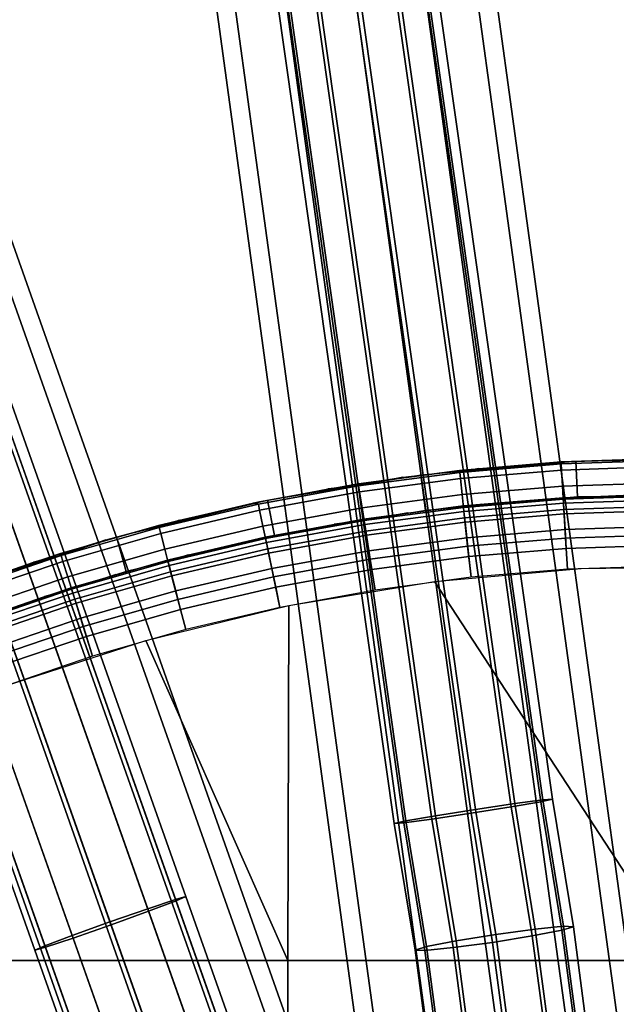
# Model space of a CAD drawing. Extents: x -43.1 to 43.1, y -41.3 to 41.3.
# Tile 489 of 744: x -1.3 to -0.1, y 3 to 4.9. Entities that reach past the tile are written whole.
import ezdxf

# ---------------------------------------------------------------- set-up
doc = ezdxf.new("R2010")
doc.units = 0
for name, color, linetype in [('CABLE.1', 18, 'CONTINUOUS'), ('CEILING_SUPPORT', 254, 'CONTINUOUS'), ('METAL_BASE', 254, 'CONTINUOUS')]:
    doc.layers.add(name, color=color, linetype=linetype)

msp = doc.modelspace()

# ---------------------------------------------------------------- linework, layer by layer
at = {"layer": 'CABLE.1'}
for points in [[(-0.4092, 3.3459, 18.1811), (-0.4854, 3.3347, 18.158), (-0.8596, 5.9679, 18.1399), (-0.7832, 5.9771, 18.1629)], [(-0.332, 3.3581, 18.1625), (-0.4092, 3.3459, 18.1811), (-0.7832, 5.9771, 18.1629), (-0.7053, 5.9855, 18.1444)], [(-0.4011, 3.3533, 17.8705), (-0.3249, 3.3645, 17.8936), (-0.6966, 5.9795, 17.8755), (-0.7731, 5.9702, 17.8525)], [(-0.2743, 3.3681, 18.1074), (-0.332, 3.3581, 18.1625), (-0.7053, 5.9855, 18.1444), (-0.647, 5.9907, 18.0892)], [(-0.3249, 3.3645, 17.8936), (-0.2702, 3.3717, 17.9521), (-0.642, 5.9872, 17.934), (-0.6966, 5.9795, 17.8755)], [(-0.2517, 3.373, 18.0303), (-0.2743, 3.3681, 18.1074), (-0.647, 5.9907, 18.0892), (-0.6238, 5.9913, 18.0122)], [(-0.2702, 3.3717, 17.9521), (-0.2517, 3.373, 18.0303), (-0.6238, 5.9913, 18.0122), (-0.642, 5.9872, 17.934)], [(-0.5401, 3.3275, 18.0995), (-0.5587, 3.3262, 18.0213), (-0.9324, 5.9561, 18.0032), (-0.9143, 5.9601, 18.0814)], [(-0.5587, 3.3262, 18.0213), (-0.5361, 3.3312, 17.9443), (-0.9092, 5.9567, 17.9262), (-0.9324, 5.9561, 18.0032)], [(-0.4854, 3.3347, 18.158), (-0.5401, 3.3275, 18.0995), (-0.9143, 5.9601, 18.0814), (-0.8596, 5.9679, 18.1399)], [(-0.5361, 3.3312, 17.9443), (-0.4784, 3.3411, 17.8891), (-0.8509, 5.9619, 17.871), (-0.9092, 5.9567, 17.9262)], [(-0.4784, 3.3411, 17.8891), (-0.4011, 3.3533, 17.8705), (-0.7731, 5.9702, 17.8525), (-0.8509, 5.9619, 17.871)], [(-0.9629, 3.1843, 27.8515), (-0.982, 3.1759, 27.9291), (-1.8631, 5.6642, 27.911), (-1.843, 5.6697, 27.8333)], [(-0.983, 3.1788, 27.7738), (-0.9629, 3.1843, 27.8515), (-1.843, 5.6697, 27.8333), (-1.8621, 5.6613, 27.7557)], [(-0.982, 3.1759, 27.9291), (-1.0352, 3.1559, 27.986), (-1.9171, 5.6463, 27.9678), (-1.8631, 5.6642, 27.911)], [(-1.0369, 3.1608, 27.7169), (-0.983, 3.1788, 27.7738), (-1.8621, 5.6613, 27.7557), (-1.9153, 5.6413, 27.6989)], [(-1.0352, 3.1559, 27.986), (-1.1082, 3.1296, 28.0068), (-1.9904, 5.6208, 27.9886), (-1.9171, 5.6463, 27.9678)], [(-1.1103, 3.1353, 27.6961), (-1.0369, 3.1608, 27.7169), (-1.9153, 5.6413, 27.6989), (-1.9884, 5.615, 27.6781)], [(-1.1082, 3.1296, 28.0068), (-1.1816, 3.104, 27.986), (-2.0635, 5.5945, 27.9678), (-1.9904, 5.6208, 27.9886)], [(-1.1833, 3.109, 27.7169), (-1.1103, 3.1353, 27.6961), (-1.9884, 5.615, 27.6781), (-2.0617, 5.5894, 27.6989)], [(-1.1816, 3.104, 27.986), (-1.2355, 3.0861, 27.9291), (-2.1167, 5.5744, 27.911), (-2.0635, 5.5945, 27.9678)], [(-1.2355, 3.0861, 27.9291), (-1.2557, 3.0806, 27.8515), (-2.1358, 5.566, 27.8333), (-2.1167, 5.5744, 27.911)], [(-1.2365, 3.089, 27.7738), (-1.1833, 3.109, 27.7169), (-2.0617, 5.5894, 27.6989), (-2.1157, 5.5715, 27.7557)], [(-1.2557, 3.0806, 27.8515), (-1.2365, 3.089, 27.7738), (-2.1157, 5.5715, 27.7557), (-2.1358, 5.566, 27.8333)], [(-0.3613, 3.111, 17.8593), (-0.285, 3.1213, 17.8823), (-0.3249, 3.3645, 17.8936), (-0.4011, 3.3533, 17.8705)], [(-0.2334, 3.119, 18.0958), (-0.2909, 3.108, 18.1509), (-0.332, 3.3581, 18.1625), (-0.2743, 3.3681, 18.1074)], [(-0.285, 3.1213, 17.8823), (-0.23, 3.1267, 17.9407), (-0.2702, 3.3717, 17.9521), (-0.3249, 3.3645, 17.8936)], [(-0.2111, 3.1259, 18.0189), (-0.2334, 3.119, 18.0958), (-0.2743, 3.3681, 18.1074), (-0.2517, 3.373, 18.0303)], [(-0.23, 3.1267, 17.9407), (-0.2111, 3.1259, 18.0189), (-0.2517, 3.373, 18.0303), (-0.2702, 3.3717, 17.9521)], [(-0.496, 3.0876, 17.9329), (-0.4386, 3.0987, 17.8778), (-0.4784, 3.3411, 17.8891), (-0.5361, 3.3312, 17.9443)], [(-0.3682, 3.0956, 18.1694), (-0.4445, 3.0854, 18.1464), (-0.4854, 3.3347, 18.158), (-0.4092, 3.3459, 18.1811)], [(-0.4386, 3.0987, 17.8778), (-0.3613, 3.111, 17.8593), (-0.4011, 3.3533, 17.8705), (-0.4784, 3.3411, 17.8891)], [(-0.2909, 3.108, 18.1509), (-0.3682, 3.0956, 18.1694), (-0.4092, 3.3459, 18.1811), (-0.332, 3.3581, 18.1625)], [(-0.5183, 3.0807, 18.0098), (-0.496, 3.0876, 17.9329), (-0.5361, 3.3312, 17.9443), (-0.5587, 3.3262, 18.0213)], [(-0.4995, 3.0799, 18.088), (-0.5183, 3.0807, 18.0098), (-0.5587, 3.3262, 18.0213), (-0.5401, 3.3275, 18.0995)], [(-0.4445, 3.0854, 18.1464), (-0.4995, 3.0799, 18.088), (-0.5401, 3.3275, 18.0995), (-0.4854, 3.3347, 18.158)], [(-0.4561, 1.5207, 27.637), (-0.4017, 1.5372, 27.6938), (-0.983, 3.1788, 27.7738), (-1.0369, 3.1608, 27.7169)], [(-0.3993, 1.5305, 27.8489), (-0.452, 1.5091, 27.9057), (-1.0352, 3.1559, 27.986), (-0.982, 3.1759, 27.9291)], [(-0.4017, 1.5372, 27.6938), (-0.3809, 1.5408, 27.7714), (-0.9629, 3.1843, 27.8515), (-0.983, 3.1788, 27.7738)], [(-0.3809, 1.5408, 27.7714), (-0.3993, 1.5305, 27.8489), (-0.982, 3.1759, 27.9291), (-0.9629, 3.1843, 27.8515)], [(-0.5297, 1.4957, 27.6162), (-0.4561, 1.5207, 27.637), (-1.0369, 3.1608, 27.7169), (-1.1103, 3.1353, 27.6961)], [(-0.452, 1.5091, 27.9057), (-0.5249, 1.4823, 27.9265), (-1.1082, 3.1296, 28.0068), (-1.0352, 3.1559, 27.986)], [(-0.6025, 1.4689, 27.637), (-0.5297, 1.4957, 27.6162), (-1.1103, 3.1353, 27.6961), (-1.1833, 3.109, 27.7169)], [(-0.5249, 1.4823, 27.9265), (-0.5984, 1.4572, 27.9057), (-1.1816, 3.104, 27.986), (-1.1082, 3.1296, 28.0068)], [(-0.3283, 2.8623, 17.8478), (-0.2517, 2.8704, 17.8708), (-0.285, 3.1213, 17.8823), (-0.3613, 3.111, 17.8593)], [(-0.2, 2.8668, 18.0842), (-0.2577, 2.8574, 18.1394), (-0.2909, 3.108, 18.1509), (-0.2334, 3.119, 18.0958)], [(-0.2517, 2.8704, 17.8708), (-0.1965, 2.8743, 17.9291), (-0.23, 3.1267, 17.9407), (-0.285, 3.1213, 17.8823)], [(-0.1776, 2.873, 18.0072), (-0.2, 2.8668, 18.0842), (-0.2334, 3.119, 18.0958), (-0.2111, 3.1259, 18.0189)], [(-0.1965, 2.8743, 17.9291), (-0.1776, 2.873, 18.0072), (-0.2111, 3.1259, 18.0189), (-0.23, 3.1267, 17.9407)], [(-0.6553, 1.4475, 27.6938), (-0.6025, 1.4689, 27.637), (-1.1833, 3.109, 27.7169), (-1.2365, 3.089, 27.7738)], [(-0.5984, 1.4572, 27.9057), (-0.6529, 1.4407, 27.8489), (-1.2355, 3.0861, 27.9291), (-1.1816, 3.104, 27.986)], [(-0.4636, 2.8427, 17.9216), (-0.4059, 2.8522, 17.8665), (-0.4386, 3.0987, 17.8778), (-0.496, 3.0876, 17.9329)], [(-0.3352, 2.8472, 18.158), (-0.4118, 2.8391, 18.1351), (-0.4445, 3.0854, 18.1464), (-0.3682, 3.0956, 18.1694)], [(-0.4059, 2.8522, 17.8665), (-0.3283, 2.8623, 17.8478), (-0.3613, 3.111, 17.8593), (-0.4386, 3.0987, 17.8778)], [(-0.2577, 2.8574, 18.1394), (-0.3352, 2.8472, 18.158), (-0.3682, 3.0956, 18.1694), (-0.2909, 3.108, 18.1509)], [(-0.6737, 1.4371, 27.7714), (-0.6553, 1.4475, 27.6938), (-1.2365, 3.089, 27.7738), (-1.2557, 3.0806, 27.8515)], [(-0.6529, 1.4407, 27.8489), (-0.6737, 1.4371, 27.7714), (-1.2557, 3.0806, 27.8515), (-1.2355, 3.0861, 27.9291)], [(-0.4859, 2.8365, 17.9986), (-0.4636, 2.8427, 17.9216), (-0.496, 3.0876, 17.9329), (-0.5183, 3.0807, 18.0098)], [(-0.467, 2.8352, 18.0767), (-0.4859, 2.8365, 17.9986), (-0.5183, 3.0807, 18.0098), (-0.4995, 3.0799, 18.088)], [(-0.4118, 2.8391, 18.1351), (-0.467, 2.8352, 18.0767), (-0.4995, 3.0799, 18.088), (-0.4445, 3.0854, 18.1464)]]:
    msp.add_3dface(points, dxfattribs=at)
at = {"layer": 'CEILING_SUPPORT'}
for points in [[(-0.5069, 4.0019, 103.7716), (-0.2064, 4.0286, 103.7716), (-0.2029, 3.9592, 103.7716), (-0.4982, 3.9329, 103.7716)], [(-0.2485, 4.0262, 102.0676), (-0.1013, 4.0326, 102.0676), (-0.0368, 4.0297, 102.0269), (-0.2345, 4.0231, 102.0269)], [(-0.0368, 4.0337, 103.7716), (-0.0368, 4.0337, 102.0676), (-0.2347, 4.0271, 102.0676), (-0.2347, 4.0271, 103.7716)], [(-0.0368, 4.0297, 102.0269), (-0.0367, 4.0179, 101.9878), (-0.2338, 4.0112, 101.9878), (-0.2345, 4.0231, 102.0269)], [(-0.2029, 3.9592, 103.7716), (-0.2064, 4.0286, 103.7716), (0.0952, 4.0328, 103.7716), (0.0935, 3.9632, 103.7716)], [(-0.432, 4.0107, 103.7716), (-0.432, 4.0107, 102.0676), (-0.6283, 3.9847, 102.0676), (-0.6283, 3.9847, 103.7716)], [(-0.5417, 3.9974, 102.0676), (-0.3954, 4.0145, 102.0676), (-0.4316, 4.0067, 102.0269), (-0.6277, 3.9807, 102.0269)], [(-0.2347, 4.0271, 103.7716), (-0.2347, 4.0271, 102.0676), (-0.432, 4.0107, 102.0676), (-0.432, 4.0107, 103.7716)], [(-0.3954, 4.0145, 102.0676), (-0.2485, 4.0262, 102.0676), (-0.2345, 4.0231, 102.0269), (-0.4316, 4.0067, 102.0269)], [(-0.2345, 4.0231, 102.0269), (-0.2338, 4.0112, 101.9878), (-0.4303, 3.9949, 101.9878), (-0.4316, 4.0067, 102.0269)], [(-0.2338, 4.0112, 101.9878), (-0.2319, 3.9798, 101.9353), (-0.4269, 3.9636, 101.9353), (-0.4303, 3.9949, 101.9878)], [(-0.0367, 4.0179, 101.9878), (-0.0364, 3.9864, 101.9353), (-0.2319, 3.9798, 101.9353), (-0.2338, 4.0112, 101.9878)], [(-0.7907, 3.8847, 103.7716), (-0.8046, 3.9528, 103.7716), (-0.5069, 4.0019, 103.7716), (-0.4982, 3.9329, 103.7716)], [(-0.6873, 3.9749, 102.0676), (-0.5417, 3.9974, 102.0676), (-0.6277, 3.9807, 102.0269)], [(-0.4316, 4.0067, 102.0269), (-0.4303, 3.9949, 101.9878), (-0.6258, 3.969, 101.9878), (-0.6277, 3.9807, 102.0269)], [(-0.4303, 3.9949, 101.9878), (-0.4269, 3.9636, 101.9353), (-0.6209, 3.9379, 101.9353), (-0.6258, 3.969, 101.9878)], [(-0.8321, 3.9472, 102.0676), (-0.6873, 3.9749, 102.0676), (-0.6277, 3.9807, 102.0269), (-0.8222, 3.9451, 102.0269)], [(-0.6283, 3.9847, 103.7716), (-0.6283, 3.9847, 102.0676), (-0.823, 3.949, 102.0676), (-0.823, 3.949, 103.7716)], [(-0.6277, 3.9807, 102.0269), (-0.6258, 3.969, 101.9878), (-0.8198, 3.9335, 101.9878), (-0.8222, 3.9451, 102.0269)], [(-0.2319, 3.9798, 101.9353), (-0.2293, 3.9345, 101.8941), (-0.4221, 3.9185, 101.8941), (-0.4269, 3.9636, 101.9353)], [(-0.0364, 3.9864, 101.9353), (-0.036, 3.941, 101.8941), (-0.2293, 3.9345, 101.8941), (-0.2319, 3.9798, 101.9353)], [(-1.0788, 3.8147, 103.7716), (-1.0977, 3.8817, 103.7716), (-0.8046, 3.9528, 103.7716), (-0.7907, 3.8847, 103.7716)], [(-0.6258, 3.969, 101.9878), (-0.6209, 3.9379, 101.9353), (-0.8134, 3.9027, 101.9353), (-0.8198, 3.9335, 101.9878)], [(-0.4269, 3.9636, 101.9353), (-0.4221, 3.9185, 101.8941), (-0.6138, 3.8931, 101.8941), (-0.6209, 3.9379, 101.9353)], [(-0.2306, 3.9576, 103.7716), (-0.2306, 3.9576, 102.0676), (-0.4246, 3.9416, 102.0676), (-0.4246, 3.9416, 103.7716)], [(-0.3885, 3.9453, 102.0676), (-0.2442, 3.9568, 102.0676), (-0.2305, 3.955, 102.0405), (-0.4243, 3.9389, 102.0405)], [(-0.2305, 3.955, 102.0405), (-0.23, 3.9471, 102.0144), (-0.4234, 3.931, 102.0144), (-0.4243, 3.9389, 102.0405)], [(-0.2442, 3.9568, 102.0676), (-0.0995, 3.9631, 102.0676), (-0.0362, 3.9615, 102.0405), (-0.2305, 3.955, 102.0405)], [(-0.0362, 3.9642, 103.7716), (-0.0362, 3.9642, 102.0676), (-0.2306, 3.9576, 102.0676), (-0.2306, 3.9576, 103.7716)], [(-0.0362, 3.9615, 102.0405), (-0.0361, 3.9536, 102.0144), (-0.23, 3.9471, 102.0144), (-0.2305, 3.955, 102.0405)], [(-0.0361, 3.9536, 102.0144), (-0.0359, 3.9326, 101.9794), (-0.2288, 3.9261, 101.9794), (-0.23, 3.9471, 102.0144)], [(-0.823, 3.949, 103.7716), (-0.823, 3.949, 102.0676), (-1.0158, 3.9039, 102.0676), (-1.0158, 3.9039, 103.7716)], [(-0.9757, 3.9141, 102.0676), (-0.8321, 3.9472, 102.0676), (-0.8222, 3.9451, 102.0269), (-1.0148, 3.9, 102.0269)], [(-0.8222, 3.9451, 102.0269), (-0.8198, 3.9335, 101.9878), (-1.0118, 3.8885, 101.9878), (-1.0148, 3.9, 102.0269)], [(-0.8198, 3.9335, 101.9878), (-0.8134, 3.9027, 101.9353), (-1.0039, 3.8581, 101.9353), (-1.0118, 3.8885, 101.9878)], [(-0.6209, 3.9379, 101.9353), (-0.6138, 3.8931, 101.8941), (-0.8041, 3.8583, 101.8941), (-0.8134, 3.9027, 101.9353)], [(-0.4246, 3.9416, 103.7716), (-0.4246, 3.9416, 102.0676), (-0.6175, 3.916, 102.0676), (-0.6175, 3.916, 103.7716)], [(-0.5324, 3.9284, 102.0676), (-0.3885, 3.9453, 102.0676), (-0.4243, 3.9389, 102.0405), (-0.617, 3.9133, 102.0405)], [(-0.4243, 3.9389, 102.0405), (-0.4234, 3.931, 102.0144), (-0.6158, 3.9055, 102.0144), (-0.617, 3.9133, 102.0405)], [(-0.23, 3.9471, 102.0144), (-0.2288, 3.9261, 101.9794), (-0.4212, 3.9102, 101.9794), (-0.4234, 3.931, 102.0144)], [(-0.2293, 3.9345, 101.8941), (-0.2261, 3.8792, 101.868), (-0.4162, 3.8635, 101.868), (-0.4221, 3.9185, 101.8941)], [(-0.036, 3.941, 101.8941), (-0.0355, 3.8857, 101.868), (-0.2261, 3.8792, 101.868), (-0.2293, 3.9345, 101.8941)], [(-0.0359, 3.9326, 101.9794), (-0.0356, 3.9024, 101.952), (-0.2271, 3.8959, 101.952), (-0.2288, 3.9261, 101.9794)], [(-1.118, 3.8759, 102.0676), (-0.9757, 3.9141, 102.0676), (-1.0148, 3.9, 102.0269), (-1.205, 3.8455, 102.0269)], [(-0.8177, 3.8791, 102.0676), (-0.6755, 3.9064, 102.0676), (-0.617, 3.9133, 102.0405), (-0.8083, 3.8783, 102.0405)], [(-0.6175, 3.916, 103.7716), (-0.6175, 3.916, 102.0676), (-0.8089, 3.881, 102.0676), (-0.8089, 3.881, 103.7716)], [(-0.617, 3.9133, 102.0405), (-0.6158, 3.9055, 102.0144), (-0.8067, 3.8706, 102.0144), (-0.8083, 3.8783, 102.0405)], [(-0.6755, 3.9064, 102.0676), (-0.5324, 3.9284, 102.0676), (-0.617, 3.9133, 102.0405)], [(-0.4234, 3.931, 102.0144), (-0.4212, 3.9102, 101.9794), (-0.6125, 3.8848, 101.9794), (-0.6158, 3.9055, 102.0144)], [(-0.4221, 3.9185, 101.8941), (-0.4162, 3.8635, 101.868), (-0.6052, 3.8384, 101.868), (-0.6138, 3.8931, 101.8941)], [(-0.2288, 3.9261, 101.9794), (-0.2271, 3.8959, 101.952), (-0.4179, 3.8801, 101.952), (-0.4212, 3.9102, 101.9794)], [(-1.0158, 3.9039, 103.7716), (-1.0158, 3.9039, 102.0676), (-1.2062, 3.8494, 102.0676), (-1.2062, 3.8494, 103.7716)], [(-1.0148, 3.9, 102.0269), (-1.0118, 3.8885, 101.9878), (-1.2014, 3.8342, 101.9878), (-1.205, 3.8455, 102.0269)], [(-0.8134, 3.9027, 101.9353), (-0.8041, 3.8583, 101.8941), (-0.9925, 3.8142, 101.8941), (-1.0039, 3.8581, 101.9353)], [(-0.6158, 3.9055, 102.0144), (-0.6125, 3.8848, 101.9794), (-0.8024, 3.85, 101.9794), (-0.8067, 3.8706, 102.0144)], [(-0.4212, 3.9102, 101.9794), (-0.4179, 3.8801, 101.952), (-0.6078, 3.8549, 101.952), (-0.6125, 3.8848, 101.9794)], [(-0.2271, 3.8959, 101.952), (-0.2249, 3.8591, 101.9345), (-0.414, 3.8434, 101.9345), (-0.4179, 3.8801, 101.952)], [(-0.0356, 3.9024, 101.952), (-0.0353, 3.8655, 101.9345), (-0.2249, 3.8591, 101.9345), (-0.2271, 3.8959, 101.952)], [(-1.3847, 3.7888, 103.7716), (-1.0977, 3.8817, 103.7716), (-1.0788, 3.8147, 103.7716), (-1.3609, 3.7235, 103.7716)], [(-1.2588, 3.8325, 102.0676), (-1.118, 3.8759, 102.0676), (-1.205, 3.8455, 102.0269)], [(-1.0118, 3.8885, 101.9878), (-1.0039, 3.8581, 101.9353), (-1.192, 3.8042, 101.9353), (-1.2014, 3.8342, 101.9878)], [(-0.8089, 3.881, 103.7716), (-0.8089, 3.881, 102.0676), (-0.9983, 3.8366, 102.0676), (-0.9983, 3.8366, 103.7716)], [(-0.9588, 3.8466, 102.0676), (-0.8177, 3.8791, 102.0676), (-0.8083, 3.8783, 102.0405), (-0.9976, 3.834, 102.0405)], [(-0.8083, 3.8783, 102.0405), (-0.8067, 3.8706, 102.0144), (-0.9956, 3.8263, 102.0144), (-0.9976, 3.834, 102.0405)], [(-0.6138, 3.8931, 101.8941), (-0.6052, 3.8384, 101.868), (-0.7928, 3.8041, 101.868), (-0.8041, 3.8583, 101.8941)], [(-0.6125, 3.8848, 101.9794), (-0.6078, 3.8549, 101.952), (-0.7962, 3.8204, 101.952), (-0.8024, 3.85, 101.9794)], [(-0.4179, 3.8801, 101.952), (-0.414, 3.8434, 101.9345), (-0.6021, 3.8185, 101.9345), (-0.6078, 3.8549, 101.952)], [(-0.2261, 3.8792, 101.868), (-0.2226, 3.8188, 101.859), (-0.4097, 3.8033, 101.859), (-0.4162, 3.8635, 101.868)], [(-0.0355, 3.8857, 101.868), (-0.0349, 3.8251, 101.859), (-0.2226, 3.8188, 101.859), (-0.2261, 3.8792, 101.868)], [(-1.0039, 3.8581, 101.9353), (-0.9925, 3.8142, 101.8941), (-1.1784, 3.7609, 101.8941), (-1.192, 3.8042, 101.9353)], [(-0.8067, 3.8706, 102.0144), (-0.8024, 3.85, 101.9794), (-0.9904, 3.806, 101.9794), (-0.9956, 3.8263, 102.0144)], [(-0.8041, 3.8583, 101.8941), (-0.7928, 3.8041, 101.868), (-0.9785, 3.7606, 101.868), (-0.9925, 3.8142, 101.8941)], [(-0.4162, 3.8635, 101.868), (-0.4097, 3.8033, 101.859), (-0.5958, 3.7786, 101.859), (-0.6052, 3.8384, 101.868)], [(-0.2249, 3.8591, 101.9345), (-0.2226, 3.8188, 101.9285), (-0.4097, 3.8033, 101.9285), (-0.414, 3.8434, 101.9345)], [(-0.0353, 3.8655, 101.9345), (-0.0349, 3.8251, 101.9285), (-0.2226, 3.8188, 101.9285), (-0.2249, 3.8591, 101.9345)], [(-1.2062, 3.8494, 103.7716), (-1.2062, 3.8494, 102.0676), (-1.3936, 3.7855, 102.0676), (-1.3936, 3.7855, 103.7716)], [(-1.3936, 3.7855, 102.0676), (-1.2588, 3.8325, 102.0676), (-1.205, 3.8455, 102.0269), (-1.3922, 3.7818, 102.0269)], [(-1.205, 3.8455, 102.0269), (-1.2014, 3.8342, 101.9878), (-1.3881, 3.7706, 101.9878), (-1.3922, 3.7818, 102.0269)], [(-1.0987, 3.8091, 102.0676), (-0.9588, 3.8466, 102.0676), (-0.9976, 3.834, 102.0405), (-1.1846, 3.7804, 102.0405)], [(-0.8024, 3.85, 101.9794), (-0.7962, 3.8204, 101.952), (-0.9827, 3.7768, 101.952), (-0.9904, 3.806, 101.9794)], [(-0.6078, 3.8549, 101.952), (-0.6021, 3.8185, 101.9345), (-0.7887, 3.7843, 101.9345), (-0.7962, 3.8204, 101.952)], [(-0.6052, 3.8384, 101.868), (-0.5958, 3.7786, 101.859), (-0.7805, 3.7448, 101.859), (-0.7928, 3.8041, 101.868)], [(-0.414, 3.8434, 101.9345), (-0.4097, 3.8033, 101.9285), (-0.5958, 3.7786, 101.9285), (-0.6021, 3.8185, 101.9345)], [(-1.2014, 3.8342, 101.9878), (-1.192, 3.8042, 101.9353), (-1.3772, 3.7411, 101.9353), (-1.3881, 3.7706, 101.9878)], [(-0.9983, 3.8366, 103.7716), (-0.9983, 3.8366, 102.0676), (-1.1854, 3.783, 102.0676), (-1.1854, 3.783, 103.7716)], [(-0.9976, 3.834, 102.0405), (-0.9956, 3.8263, 102.0144), (-1.1822, 3.7729, 102.0144), (-1.1846, 3.7804, 102.0405)], [(-0.9956, 3.8263, 102.0144), (-0.9904, 3.806, 101.9794), (-1.1759, 3.7529, 101.9794), (-1.1822, 3.7729, 102.0144)], [(-0.7962, 3.8204, 101.952), (-0.7887, 3.7843, 101.9345), (-0.9735, 3.7411, 101.9345), (-0.9827, 3.7768, 101.952)], [(-0.6021, 3.8185, 101.9345), (-0.5958, 3.7786, 101.9285), (-0.7805, 3.7448, 101.9285), (-0.7887, 3.7843, 101.9345)], [(-0.1958, 3.8202, 101.9285), (0.0903, 3.8242, 101.9285), (0, 3.0602, 101.9285), (-0.4807, 3.7949, 101.9285)], [(-0.1958, 3.8202, 101.859), (0.0903, 3.8242, 101.859), (0, 3.0602, 101.859), (-0.4807, 3.7949, 101.859)], [(-1.192, 3.8042, 101.9353), (-1.1784, 3.7609, 101.8941), (-1.3615, 3.6985, 101.8941), (-1.3772, 3.7411, 101.9353)], [(-1.2371, 3.7664, 102.0676), (-1.0987, 3.8091, 102.0676), (-1.1846, 3.7804, 102.0405)], [(-0.9925, 3.8142, 101.8941), (-0.9785, 3.7606, 101.868), (-1.1619, 3.708, 101.868), (-1.1784, 3.7609, 101.8941)], [(-0.9904, 3.806, 101.9794), (-0.9827, 3.7768, 101.952), (-1.1669, 3.724, 101.952), (-1.1759, 3.7529, 101.9794)], [(-0.7928, 3.8041, 101.868), (-0.7805, 3.7448, 101.859), (-0.9633, 3.702, 101.859), (-0.9785, 3.7606, 101.868)], [(-1.1854, 3.783, 103.7716), (-1.1854, 3.783, 102.0676), (-1.3738, 3.7187, 102.0676), (-1.3696, 3.7203, 103.7716)], [(-1.3738, 3.7187, 102.0676), (-1.2371, 3.7664, 102.0676), (-1.1846, 3.7804, 102.0405), (-1.3686, 3.7178, 102.0405)], [(-1.1846, 3.7804, 102.0405), (-1.1822, 3.7729, 102.0144), (-1.3659, 3.7103, 102.0144), (-1.3686, 3.7178, 102.0405)], [(-0.7887, 3.7843, 101.9345), (-0.7805, 3.7448, 101.9285), (-0.9633, 3.702, 101.9285), (-0.9735, 3.7411, 101.9345)], [(-0.763, 3.7484, 101.9285), (-0.4807, 3.7949, 101.9285), (0, 3.0602, 101.9285), (-0.7651, 3.0602, 101.9285)], [(-0.763, 3.7484, 101.859), (-0.4807, 3.7949, 101.859), (0, 3.0602, 101.859), (-0.7651, 3.0602, 101.859)], [(-1.1822, 3.7729, 102.0144), (-1.1759, 3.7529, 101.9794), (-1.3586, 3.6906, 101.9794), (-1.3659, 3.7103, 102.0144)], [(-1.1784, 3.7609, 101.8941), (-1.1619, 3.708, 101.868), (-1.3424, 3.6466, 101.868), (-1.3615, 3.6985, 101.8941)], [(-0.9827, 3.7768, 101.952), (-0.9735, 3.7411, 101.9345), (-1.1558, 3.6888, 101.9345), (-1.1669, 3.724, 101.952)], [(-0.9785, 3.7606, 101.868), (-0.9633, 3.702, 101.859), (-1.1438, 3.6503, 101.859), (-1.1619, 3.708, 101.868)], [(-1.1759, 3.7529, 101.9794), (-1.1669, 3.724, 101.952), (-1.3482, 3.6623, 101.952), (-1.3586, 3.6906, 101.9794)], [(-0.7651, 3.0602, 101.9285), (-1.0409, 3.6809, 101.9285), (-0.763, 3.7484, 101.9285)], [(-0.7651, 3.0602, 101.859), (-1.0409, 3.6809, 101.859), (-0.763, 3.7484, 101.859)], [(-1.1669, 3.724, 101.952), (-1.1558, 3.6888, 101.9345), (-1.3355, 3.6276, 101.9345), (-1.3482, 3.6623, 101.952)], [(-0.9735, 3.7411, 101.9345), (-0.9633, 3.702, 101.9285), (-1.1438, 3.6503, 101.9285), (-1.1558, 3.6888, 101.9345)], [(-1.1619, 3.708, 101.868), (-1.1438, 3.6503, 101.859), (-1.3215, 3.5897, 101.859), (-1.3424, 3.6466, 101.868)], [(-1.1558, 3.6888, 101.9345), (-1.1438, 3.6503, 101.9285), (-1.3215, 3.5897, 101.9285), (-1.3355, 3.6276, 101.9345)], [(-1.0409, 3.6809, 101.9285), (-0.7651, 3.0602, 101.9285), (-1.5301, 3.0602, 101.9285), (-1.3131, 3.5928, 101.9285)], [(-1.0409, 3.6809, 101.859), (-0.7651, 3.0602, 101.859), (-1.5301, 3.0602, 101.859), (-1.3131, 3.5928, 101.859)], [(-1.5301, 3.0602, 101.9285), (-0.7651, 3.0602, 101.9285), (-0.7651, 2.2952, 101.9285), (-1.5301, 2.2952, 101.9285)], [(-1.5301, 3.0602, 101.859), (-0.7651, 3.0602, 101.859), (-0.7651, 2.2952, 101.859), (-1.5301, 2.2952, 101.859)], [(-0.7651, 3.0602, 101.9285), (0, 3.0602, 101.9285), (0, 2.2952, 101.9285), (-0.7651, 2.2952, 101.9285)], [(-0.7651, 3.0602, 101.859), (0, 3.0602, 101.859), (0, 2.2952, 101.859), (-0.7651, 2.2952, 101.859)]]:
    msp.add_3dface(points, dxfattribs=at)
at = {"layer": 'METAL_BASE'}
for points in [[(-13.8701, 39.5447, 30.3399), (-13.7769, 39.5777, 30.241), (-0.3289, 1.6019, 30.241), (-0.4221, 1.5689, 30.3399)], [(-13.7769, 39.5777, 29.9709), (-13.8701, 39.5447, 29.872), (-0.4221, 1.5689, 29.872), (-0.3289, 1.6019, 29.9709)], [(-13.7769, 39.5777, 30.241), (-13.7428, 39.5898, 30.106), (-0.2948, 1.6139, 30.106), (-0.3289, 1.6019, 30.241)], [(-13.7428, 39.5898, 30.106), (-13.7769, 39.5777, 29.9709), (-0.3289, 1.6019, 29.9709), (-0.2948, 1.6139, 30.106)], [(-13.9974, 39.4997, 30.3761), (-13.8701, 39.5447, 30.3399), (-0.4221, 1.5689, 30.3399), (-0.5494, 1.5238, 30.3761)], [(-13.8701, 39.5447, 29.872), (-13.9974, 39.4997, 29.8358), (-0.5494, 1.5238, 29.8358), (-0.4221, 1.5689, 29.872)], [(-14.1247, 39.4546, 30.3399), (-13.9974, 39.4997, 30.3761), (-0.5494, 1.5238, 30.3761), (-0.6767, 1.4787, 30.3399)], [(-13.9974, 39.4997, 29.8358), (-14.1247, 39.4546, 29.872), (-0.6767, 1.4787, 29.872), (-0.5494, 1.5238, 29.8358)], [(-14.2179, 39.4216, 30.241), (-14.1247, 39.4546, 30.3399), (-0.6767, 1.4787, 30.3399), (-0.7699, 1.4457, 30.241)], [(-14.1247, 39.4546, 29.872), (-14.2179, 39.4216, 29.9709), (-0.7699, 1.4457, 29.9709), (-0.6767, 1.4787, 29.872)], [(-14.252, 39.4095, 30.106), (-14.2179, 39.4216, 30.241), (-0.7699, 1.4457, 30.241), (-0.8041, 1.4336, 30.106)], [(-14.2179, 39.4216, 29.9709), (-14.252, 39.4095, 30.106), (-0.8041, 1.4336, 30.106), (-0.7699, 1.4457, 29.9709)], [(-4.1935, 32.5816, 20.447), (-4.1577, 32.5865, 20.312), (0.09, 1.6432, 20.312), (0.0541, 1.6383, 20.447)], [(-4.1577, 32.5865, 20.312), (-4.1935, 32.5816, 20.1769), (0.0541, 1.6383, 20.1769), (0.09, 1.6432, 20.312)], [(-4.4253, 32.5498, 20.5821), (-4.2915, 32.5681, 20.5459), (-0.0438, 1.6248, 20.5459), (-0.1776, 1.6065, 20.5821)], [(-4.2915, 32.5681, 20.0781), (-4.4253, 32.5498, 20.0419), (-0.1776, 1.6065, 20.0419), (-0.0438, 1.6248, 20.0781)], [(-4.2915, 32.5681, 20.5459), (-4.1935, 32.5816, 20.447), (0.0541, 1.6383, 20.447), (-0.0438, 1.6248, 20.5459)], [(-4.1935, 32.5816, 20.1769), (-4.2915, 32.5681, 20.0781), (-0.0438, 1.6248, 20.0781), (0.0541, 1.6383, 20.1769)], [(-4.5591, 32.5314, 20.5459), (-4.4253, 32.5498, 20.5821), (-0.1776, 1.6065, 20.5821), (-0.3114, 1.5881, 20.5459)], [(-4.4253, 32.5498, 20.0419), (-4.5591, 32.5314, 20.0781), (-0.3114, 1.5881, 20.0781), (-0.1776, 1.6065, 20.0419)], [(-4.657, 32.518, 20.447), (-4.5591, 32.5314, 20.5459), (-0.3114, 1.5881, 20.5459), (-0.4094, 1.5747, 20.447)], [(-4.5591, 32.5314, 20.0781), (-4.657, 32.518, 20.1769), (-0.4094, 1.5747, 20.1769), (-0.3114, 1.5881, 20.0781)], [(-4.6929, 32.513, 20.312), (-4.657, 32.518, 20.447), (-0.4094, 1.5747, 20.447), (-0.4452, 1.5697, 20.312)], [(-4.657, 32.518, 20.1769), (-4.6929, 32.513, 20.312), (-0.4452, 1.5697, 20.312), (-0.4094, 1.5747, 20.1769)], [(-17.3273, 27.909, 39.447), (-17.2967, 27.9283, 39.312), (-0.5995, 1.5326, 39.312), (-0.6301, 1.5132, 39.447)], [(-17.2967, 27.9283, 39.312), (-17.3273, 27.909, 39.1769), (-0.6301, 1.5132, 39.1769), (-0.5995, 1.5326, 39.312)], [(-17.4109, 27.8561, 39.5459), (-17.3273, 27.909, 39.447), (-0.6301, 1.5132, 39.447), (-0.7137, 1.4604, 39.5459)], [(-17.3273, 27.909, 39.1769), (-17.4109, 27.8561, 39.0781), (-0.7137, 1.4604, 39.0781), (-0.6301, 1.5132, 39.1769)], [(-17.525, 27.7839, 39.5821), (-17.4109, 27.8561, 39.5459), (-0.7137, 1.4604, 39.5459), (-0.8278, 1.3882, 39.5821)], [(-17.4109, 27.8561, 39.0781), (-17.525, 27.7839, 39.0419), (-0.8278, 1.3882, 39.0419), (-0.7137, 1.4604, 39.0781)], [(-17.6391, 27.7117, 39.5459), (-17.525, 27.7839, 39.5821), (-0.8278, 1.3882, 39.5821), (-0.9419, 1.316, 39.5459)], [(-17.525, 27.7839, 39.0419), (-17.6391, 27.7117, 39.0781), (-0.9419, 1.316, 39.0781), (-0.8278, 1.3882, 39.0419)], [(-17.7227, 27.6588, 39.447), (-17.6391, 27.7117, 39.5459), (-0.9419, 1.316, 39.5459), (-1.0255, 1.2631, 39.447)], [(-17.6391, 27.7117, 39.0781), (-17.7227, 27.6588, 39.1769), (-1.0255, 1.2631, 39.1769), (-0.9419, 1.316, 39.0781)], [(-17.7533, 27.6395, 39.312), (-17.7227, 27.6588, 39.447), (-1.0255, 1.2631, 39.447), (-1.0561, 1.2438, 39.312)], [(-17.7227, 27.6588, 39.1769), (-17.7533, 27.6395, 39.312), (-1.0561, 1.2438, 39.312), (-1.0255, 1.2631, 39.1769)], [(-12.2055, 13.0431, 47.6531), (-12.1796, 13.0685, 47.518), (-0.804, 1.4925, 47.518), (-0.8298, 1.4672, 47.6531)], [(-12.1796, 13.0685, 47.518), (-12.2055, 13.0431, 47.3829), (-0.8298, 1.4672, 47.3829), (-0.804, 1.4925, 47.518)], [(-12.276, 12.9738, 47.7519), (-12.2055, 13.0431, 47.6531), (-0.8298, 1.4672, 47.6531), (-0.9003, 1.3979, 47.7519)], [(-12.2055, 13.0431, 47.3829), (-12.276, 12.9738, 47.2841), (-0.9003, 1.3979, 47.2841), (-0.8298, 1.4672, 47.3829)], [(-12.3723, 12.8792, 47.7881), (-12.276, 12.9738, 47.7519), (-0.9003, 1.3979, 47.7519), (-0.9966, 1.3032, 47.7881)], [(-12.276, 12.9738, 47.2841), (-12.3723, 12.8792, 47.2479), (-0.9966, 1.3032, 47.2479), (-0.9003, 1.3979, 47.2841)], [(-12.4686, 12.7845, 47.7519), (-12.3723, 12.8792, 47.7881), (-0.9966, 1.3032, 47.7881), (-1.093, 1.2085, 47.7519)], [(-12.3723, 12.8792, 47.2479), (-12.4686, 12.7845, 47.2841), (-1.093, 1.2085, 47.2841), (-0.9966, 1.3032, 47.2479)], [(-12.5391, 12.7152, 47.6531), (-12.4686, 12.7845, 47.7519), (-1.093, 1.2085, 47.7519), (-1.1635, 1.1392, 47.6531)], [(-12.4686, 12.7845, 47.2841), (-12.5391, 12.7152, 47.3829), (-1.1635, 1.1392, 47.3829), (-1.093, 1.2085, 47.2841)], [(-12.565, 12.6898, 47.518), (-12.5391, 12.7152, 47.6531), (-1.1635, 1.1392, 47.6531), (-1.1893, 1.1139, 47.518)], [(-12.5391, 12.7152, 47.3829), (-12.565, 12.6898, 47.518), (-1.1893, 1.1139, 47.518), (-1.1635, 1.1392, 47.3829)], [(-14.5608, 10.3479, 11.6531), (-14.5406, 10.3779, 11.518), (-1.0854, 1.3023, 11.518), (-1.1056, 1.2723, 11.6531)], [(-14.5406, 10.3779, 11.518), (-14.5608, 10.3479, 11.3829), (-1.1056, 1.2723, 11.3829), (-1.0854, 1.3023, 11.518)], [(-14.6161, 10.2659, 11.7519), (-14.5608, 10.3479, 11.6531), (-1.1056, 1.2723, 11.6531), (-1.1609, 1.1903, 11.7519)], [(-14.5608, 10.3479, 11.3829), (-14.6161, 10.2659, 11.2841), (-1.1609, 1.1903, 11.2841), (-1.1056, 1.2723, 11.3829)], [(-14.6916, 10.154, 11.7881), (-14.6161, 10.2659, 11.7519), (-1.1609, 1.1903, 11.7519), (-1.2364, 1.0783, 11.7881)], [(-14.6161, 10.2659, 11.2841), (-14.6916, 10.154, 11.2479), (-1.2364, 1.0783, 11.2479), (-1.1609, 1.1903, 11.2841)], [(-14.7671, 10.042, 11.7519), (-14.6916, 10.154, 11.7881), (-1.2364, 1.0783, 11.7881), (-1.312, 0.9664, 11.7519)], [(-14.6916, 10.154, 11.2479), (-14.7671, 10.042, 11.2841), (-1.312, 0.9664, 11.2841), (-1.2364, 1.0783, 11.2479)]]:
    msp.add_3dface(points, dxfattribs=at)

doc.saveas('drawing.dxf')
